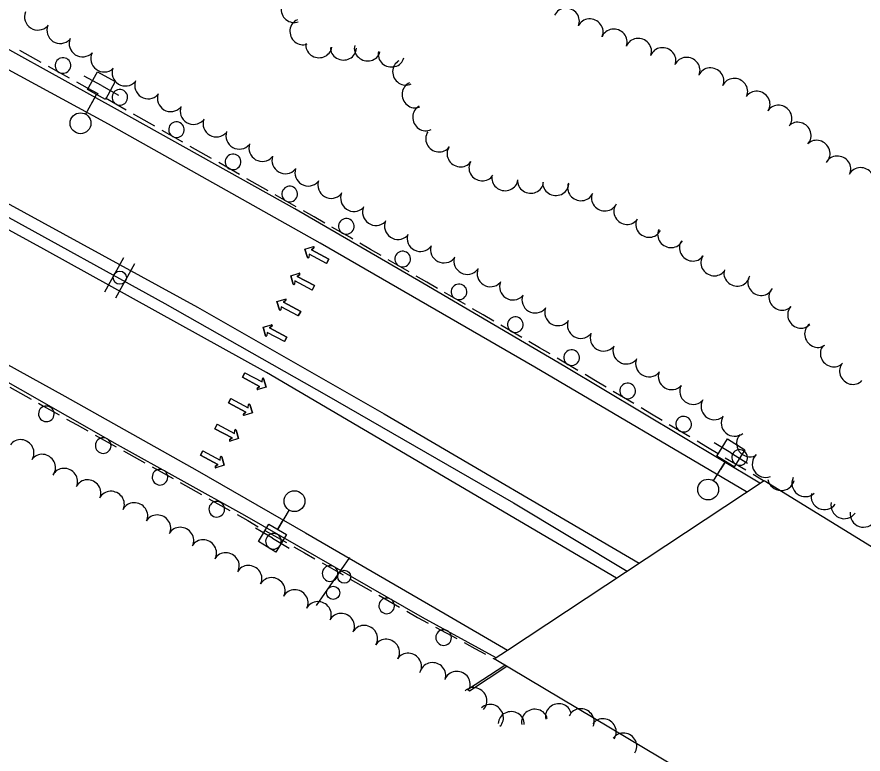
# Model space of a CAD drawing. Extents: x 1746010 to 1754829, y 655801 to 663091.
# Drawn here: x 1747109.1 to 1747433.7, y 662296.4 to 662579.1 of the extents above; entities that cross this region are included whole.
import ezdxf

# ---------------------------------------------------------------- set-up
doc = ezdxf.new("R2010")
doc.units = 0
for name, color, linetype in [('SURVEY - AERIAL SURVEY - Photo Control - Points - Elevations', 7, 'Continuous'), ('SURVEY - AERIAL SURVEY - Photo Control - Points - Locators', 7, 'Continuous'), ('SURVEY - AERIAL SURVEY - Photo Control - Points - Numbers', 7, 'Continuous'), ('SURVEY - AERIAL SURVEY - Photo Control with Text', 7, 'Continuous'), ('SURVEY - CENTERLINE - Existing Roads Curve Text', 7, 'Continuous'), ('SURVEY - CENTERLINE - Existing Roads Text', 7, 'Continuous'), ('SURVEY - DRAINAGE - Area Shapes - Points - Elevations', 7, 'Continuous')]:
    doc.layers.add(name, color=color, linetype=linetype)

msp = doc.modelspace()

# ---------------------------------------------------------------- linework, layer by layer
at = {"layer": 'SURVEY - AERIAL SURVEY - Photo Control - Points - Elevations'}
for points in [[(1747292.12, 662332.97), (1747297.32, 662336.24), (1747395.66, 662401.33), (1747546.51, 662308.57), (1747445.3, 662241.61)], [(1747445.3, 662241.61), (1747292.12, 662332.97)]]:
    msp.add_lwpolyline(points, dxfattribs=at)
at = {"layer": 'SURVEY - AERIAL SURVEY - Photo Control - Points - Locators'}
for points in [[(1747394.01, 662400.24), (1747319.28, 662445.06), (1747264.76, 662477.01), (1747215.73, 662505.47), (1747147.65, 662543.55), (1747082.54, 662579.61), (1747044.99, 662600.6)], [(1747388.98, 662396.91), (1747307.77, 662444.8), (1747225.44, 662492.37), (1747144.21, 662538.02), (1747058.68, 662584.4), (1747037.32, 662595.78)], [(1746994, 662568.54), (1747096.72, 662512.48), (1747178.37, 662467.79), (1747249.93, 662426.95), (1747347.78, 662369.64)], [(1747339.13, 662363.91), (1747204.87, 662442.72), (1747119.45, 662490.01), (1747034.49, 662536.42), (1746984.89, 662562.81)], [(1746936.42, 662532.34), (1746981.1, 662507.97), (1747031.38, 662480.31), (1747091.2, 662447.24), (1747147.52, 662415.08), (1747196.39, 662388), (1747264.59, 662348.94), (1747292.84, 662333.43)], [(1746940.58, 662534.95), (1746949.82, 662530.12), (1747003.19, 662501.28), (1747062.75, 662469.33), (1747127.42, 662433.69), (1747178.29, 662405.18), (1747219.73, 662381.3), (1747273.36, 662350.22), (1747297.32, 662336.24)]]:
    msp.add_lwpolyline(points, dxfattribs=at)
at = {"layer": 'SURVEY - AERIAL SURVEY - Photo Control - Points - Numbers'}
for points in [[(1746989.37, 662565.63), (1747042.02, 662536.8), (1747102.23, 662504.27), (1747165.85, 662469.21), (1747227.9, 662434.03), (1747299.54, 662392.74), (1747343.17, 662366.59)], [(1747114.35, 662563.97), (1747110.24, 662566.26)], [(1747118.46, 662561.69), (1747114.35, 662563.97)], [(1747129.29, 662555.67), (1747121.25, 662560.14)], [(1747136.19, 662551.83), (1747132.08, 662554.11)], [(1747140.29, 662549.55), (1747140.26, 662549.57), (1747136.19, 662551.83)], [(1747151.06, 662543.41), (1747143.07, 662547.96)], [(1747157.92, 662539.5), (1747153.84, 662541.83)], [(1747162.01, 662537.18), (1747157.92, 662539.5)], [(1747172.78, 662531.04), (1747164.79, 662535.6)], [(1747179.64, 662527.14), (1747175.55, 662529.46)], [(1747183.72, 662524.81), (1747179.64, 662527.14)], [(1747194.49, 662518.68), (1747186.5, 662523.23)], [(1747201.35, 662514.77), (1747197.27, 662517.09)], [(1747205.43, 662512.44), (1747201.35, 662514.77)], [(1747216.2, 662506.31), (1747208.21, 662510.86)], [(1747223.06, 662502.4), (1747218.98, 662504.72)], [(1747227.15, 662500.08), (1747223.06, 662502.4)], [(1747237.91, 662493.93), (1747236.74, 662494.61), (1747229.93, 662498.49)], [(1747244.74, 662489.96), (1747240.68, 662492.32)], [(1747248.8, 662487.59), (1747244.74, 662489.96)], [(1747259.51, 662481.36), (1747251.56, 662485.98)], [(1747266.33, 662477.39), (1747262.27, 662479.75)], [(1747270.4, 662475.02), (1747266.33, 662477.39)], [(1747281.11, 662468.79), (1747273.16, 662473.41)], [(1747287.93, 662464.81), (1747283.87, 662467.18)], [(1747291.99, 662462.45), (1747287.93, 662464.81)], [(1747302.71, 662456.21), (1747294.76, 662460.84)], [(1747309.53, 662452.24), (1747305.47, 662454.61)], [(1747313.59, 662449.88), (1747309.53, 662452.24)], [(1747324.26, 662443.56), (1747316.35, 662448.26)], [(1747331.04, 662439.52), (1747327, 662441.92)], [(1747335.08, 662437.12), (1747331.04, 662439.52)], [(1747106.38, 662437.17), (1747110.46, 662434.85)], [(1747110.46, 662434.85), (1747114.55, 662432.53)], [(1747345.73, 662430.79), (1747337.83, 662435.49)], [(1747117.33, 662430.95), (1747119.25, 662429.85), (1747125.35, 662426.45)], [(1747352.52, 662426.75), (1747348.48, 662429.15)], [(1747128.14, 662424.9), (1747132.25, 662422.61)], [(1747356.56, 662424.35), (1747352.52, 662426.75)], [(1747132.25, 662422.61), (1747136.35, 662420.32)], [(1747367.21, 662418.01), (1747359.31, 662422.71)], [(1747139.14, 662418.76), (1747147.17, 662414.29)], [(1747374, 662413.98), (1747369.96, 662416.38)], [(1747149.96, 662412.73), (1747154.07, 662410.44)], [(1747378.03, 662411.58), (1747374, 662413.98)], [(1747154.07, 662410.44), (1747158.17, 662408.15)], [(1747388.69, 662405.24), (1747380.78, 662409.94)], [(1747160.96, 662406.6), (1747164.45, 662404.65), (1747168.98, 662402.09)], [(1747395.47, 662401.21), (1747391.44, 662403.61)], [(1747171.76, 662400.52), (1747175.85, 662398.21)], [(1747175.85, 662398.21), (1747179.95, 662395.9)], [(1747182.73, 662394.32), (1747190.74, 662389.8)], [(1747193.52, 662388.22), (1747197.61, 662385.91)], [(1747197.61, 662385.91), (1747201.7, 662383.6)], [(1747204.49, 662382.03), (1747212.5, 662377.5)], [(1747215.28, 662375.92), (1747219.35, 662373.59)], [(1747219.35, 662373.59), (1747223.43, 662371.26)], [(1747226.21, 662369.67), (1747234.2, 662365.11)], [(1747236.97, 662363.53), (1747241.05, 662361.2)], [(1747241.05, 662361.2), (1747245.13, 662358.87)], [(1747247.91, 662357.28), (1747255.9, 662352.72)], [(1747258.67, 662351.14), (1747262.75, 662348.81)], [(1747262.75, 662348.81), (1747262.75, 662348.81), (1747266.89, 662346.57)], [(1747269.7, 662345.05), (1747277.8, 662340.69)], [(1747280.61, 662339.17), (1747284.75, 662336.93)], [(1747284.75, 662336.93), (1747288.89, 662334.7)], [(1747291.7, 662333.18), (1747292.4, 662332.81)], [(1747297.05, 662330.03), (1747282.73, 662320.55), (1747281.94, 662321.21), (1747296.24, 662330.51)]]:
    msp.add_lwpolyline(points, dxfattribs=at)
for centre, start, end in [((1747126.76, 662560.5), 354.1879, 354.1739), ((1747148.58, 662548.27), 353.601, 353.587), ((1747170.3, 662535.9), 353.601, 353.587), ((1747192.01, 662523.54), 353.601, 353.587), ((1747213.73, 662511.17), 353.601, 353.587), ((1747235.44, 662498.8), 353.601, 353.587), ((1747257.08, 662486.24), 353.0618, 353.0478), ((1747278.68, 662473.67), 353.0618, 353.0478), ((1747300.28, 662461.1), 353.0618, 353.0478), ((1747321.87, 662448.46), 352.5282, 352.5143), ((1747343.35, 662435.69), 352.5282, 352.5143), ((1747120.38, 662426.89), 167.3345, 167.3205), ((1747364.82, 662422.92), 352.5282, 352.5143), ((1747142.2, 662414.73), 167.3345, 167.3205), ((1747386.3, 662410.15), 352.5282, 352.5143), ((1747163.98, 662402.58), 166.9357, 166.9217), ((1747185.74, 662390.28), 166.9357, 166.9217), ((1747207.5, 662377.99), 166.9357, 166.9217), ((1747229.22, 662365.61), 166.7179, 166.704), ((1747250.92, 662353.22), 166.7179, 166.704), ((1747272.77, 662341.08), 167.9971, 167.9832)]:
    msp.add_arc(centre, 3, start, end, dxfattribs=at)
at = {"layer": 'SURVEY - AERIAL SURVEY - Photo Control with Text'}
for p, q in [((1747142.88, 662473.68), (1747150.09, 662486.83)), ((1747147.09, 662471.37), (1747154.3, 662484.52)), ((1747224.02, 662353.35), (1747236.82, 662371.74))]:
    msp.add_line(p, q, dxfattribs=at)
for centre, radius in [((1747148.59, 662479.1), 2.54), ((1747234.68, 662364.39), 2.5), ((1747230.4, 662358.23), 2.5)]:
    msp.add_circle(centre, radius, dxfattribs=at)
at = {"layer": 'SURVEY - CENTERLINE - Existing Roads Curve Text'}
for p, q in [((1747141.52, 662552.78), (1747134.96, 662556.42)), ((1747141.52, 662552.78), (1747148.07, 662549.14)), ((1747135.4, 662541.76), (1747139.62, 662549.37)), ((1747139.43, 662549.02), (1747137.88, 662546.22)), ((1747382.9, 662411.88), (1747376.52, 662415.82)), ((1747382.9, 662411.88), (1747389.28, 662407.93)), ((1747376.27, 662401.16), (1747380.85, 662408.56)), ((1747380.64, 662408.22), (1747378.96, 662405.5)), ((1747213.57, 662390.04), (1747209.11, 662382.57)), ((1747207.11, 662379.22), (1747200.67, 662383.06)), ((1747209.31, 662382.91), (1747210.95, 662385.66)), ((1747207.11, 662379.22), (1747213.55, 662375.38))]:
    msp.add_line(p, q, dxfattribs=at)
for points in [[(1747146.82, 662554.3), (1747143.03, 662547.47), (1747136.21, 662551.26), (1747140, 662558.08)], [(1747388.27, 662413.14), (1747384.17, 662406.51), (1747377.53, 662410.61), (1747381.64, 662417.25)], [(1747201.76, 662377.87), (1747205.76, 662384.57), (1747212.46, 662380.57), (1747208.46, 662373.87)]]:
    msp.add_lwpolyline(points, close=True, dxfattribs=at)
for centre in [(1747133.51, 662538.35), (1747374.22, 662397.84), (1747215.57, 662393.39)]:
    msp.add_circle(centre, 4, dxfattribs=at)
at = {"layer": 'SURVEY - CENTERLINE - Existing Roads Text'}
for centre, start, end in [((1747117.15, 662579.22), 158.8183, 315.6118), ((1747125.72, 662574.08), 158.8183, 315.6118), ((1747134.28, 662568.95), 158.8183, 315.6118), ((1747142.56, 662563.15), 154.5704, 311.3638), ((1747150.74, 662557.77), 160.3041, 317.0975), ((1747159.44, 662552.85), 160.3041, 317.0975), ((1747168.14, 662547.94), 160.3041, 317.0975), ((1747176.85, 662543.03), 160.3041, 317.0975), ((1747185.61, 662538.25), 161.6146, 318.408), ((1747194.42, 662533.54), 161.6146, 318.408), ((1747203.23, 662528.82), 161.6146, 318.408), ((1747212.04, 662524.11), 161.5889, 318.3823), ((1747220.84, 662519.39), 161.5889, 318.3823), ((1747229.65, 662514.67), 161.5889, 318.3823), ((1747238.38, 662509.65), 157.2047, 313.9982), ((1747246.81, 662504.28), 157.2047, 313.9982), ((1747255.24, 662498.9), 157.2047, 313.9982), ((1747263.92, 662494.28), 163.7676, 320.561), ((1747272.88, 662489.9), 163.7676, 320.561), ((1747281.83, 662485.52), 163.7676, 320.561), ((1747290.74, 662480.77), 159.1289, 315.9224), ((1747299.35, 662475.68), 159.1289, 315.9224), ((1747307.95, 662470.71), 160.5862, 317.3796), ((1747316.67, 662465.84), 160.5862, 317.3796), ((1747325.39, 662460.96), 160.5862, 317.3796), ((1747334.11, 662456.09), 160.5862, 317.3796), ((1747342.84, 662451.15), 160.186, 316.9794), ((1747351.54, 662446.22), 160.186, 316.9794), ((1747360.24, 662441.29), 160.186, 316.9794), ((1747368.45, 662435.64), 154.9952, 311.7886), ((1747376.64, 662429.75), 150.3963, 307.1897), ((1747384.38, 662423.41), 150.3963, 307.1897), ((1747390.28, 662415.53), 137.9764, 294.7698), ((1747396.27, 662407.65), 134.1681, 290.9615), ((1747411.48, 662400.24), 154.6772, 311.4706), ((1747402.22, 662402.57), 189.7625, 346.5559), ((1747418.82, 662395.26), 167.338, 324.1314), ((1747426.47, 662391.79), 167.338, 324.1314), ((1747433.78, 662388.53), 172.6406, 329.434)]:
    msp.add_arc(centre, 5.13, start, end, dxfattribs=at)
for centre, major_axis in [((1747215.14, 662581.94), (-1.87, 4.64)), ((1747319.89, 662577.74), (4.55, -2.06)), ((1747218.55, 662573.4), (-1.84, 4.65)), ((1747329, 662573.61), (4.55, -2.06)), ((1747338.21, 662569.73), (4.67, -1.78)), ((1747347.56, 662566.17), (4.67, -1.78)), ((1747224.9, 662568.19), (-4.95, 0.72)), ((1747243.5, 662566.97), (-4.85, 1.23)), ((1747356.9, 662562.6), (4.67, -1.78)), ((1747234.35, 662567.3), (-5, 0.16)), ((1747252.66, 662564.65), (-4.85, 1.23)), ((1747257.98, 662557.89), (-2.34, 4.42)), ((1747366.17, 662558.87), (4.57, -2.02)), ((1747375.3, 662554.84), (4.57, -2.02)), ((1747384.44, 662550.8), (4.57, -2.02)), ((1747261.59, 662549.2), (-1.87, 4.64)), ((1747393.06, 662545.87), (4.2, -2.71)), ((1747265.68, 662540.41), (-2.26, 4.46)), ((1747401.43, 662540.48), (4.2, -2.71)), ((1747408.89, 662533.89), (3.61, -3.46)), ((1747270.81, 662532.15), (-4.1, 2.87)), ((1747416.12, 662526.98), (3.61, -3.46)), ((1747279, 662526.42), (-4.1, 2.87)), ((1747423.99, 662521.01), (4.48, -2.23)), ((1747287.39, 662521.03), (-4.24, 2.65)), ((1747432.92, 662516.56), (4.48, -2.23)), ((1747296.29, 662517.17), (-4.97, 0.5)), ((1747306.12, 662516.18), (-4.97, 0.5)), ((1747315.79, 662515.34), (-4.98, 0.41)), ((1747325.27, 662513.39), (-4.6, 1.97)), ((1747334.45, 662509.47), (-4.6, 1.97)), ((1747342.94, 662504.31), (-4.25, 2.63)), ((1747351.39, 662499.36), (-4.53, 2.13)), ((1747359.81, 662495.41), (-4.53, 2.13)), ((1747368.1, 662490.28), (-4.12, 2.83)), ((1747376.33, 662484.62), (-4.12, 2.83)), ((1747385.24, 662480.62), (-4.78, 1.47)), ((1747394.32, 662477.1), (-4.26, 2.61)), ((1747402.38, 662471.48), (-3.62, 3.45)), ((1747409.6, 662464.6), (-3.62, 3.45)), ((1747416.04, 662457.27), (-2.96, 4.03)), ((1747422.13, 662449.74), (-3.69, 3.37)), ((1747429.51, 662443.01), (-3.69, 3.37)), ((1747110.75, 662412.19), (4.14, -2.81)), ((1747119.01, 662406.57), (4.14, -2.81)), ((1747127.43, 662401.21), (4.49, -2.2)), ((1747136.4, 662396.82), (4.49, -2.2)), ((1747145.38, 662392.43), (4.49, -2.2)), ((1747154.35, 662388.03), (4.49, -2.2)), ((1747163.17, 662383.33), (4.41, -2.37)), ((1747171.98, 662378.6), (4.41, -2.37)), ((1747180.74, 662373.79), (4.35, -2.47)), ((1747189.44, 662368.85), (4.35, -2.47)), ((1747198.15, 662363.94), (4.43, -2.32)), ((1747207.01, 662359.3), (4.43, -2.32)), ((1747215.86, 662354.67), (4.43, -2.32)), ((1747224.75, 662350.09), (4.46, -2.26)), ((1747233.67, 662345.58), (4.46, -2.26)), ((1747242.53, 662340.96), (4.23, -2.67)), ((1747250.96, 662335.64), (4.23, -2.67)), ((1747259.39, 662330.32), (4.23, -2.67)), ((1747268.64, 662326.72), (4.71, -1.69)), ((1747278.01, 662323.36), (4.71, -1.69)), ((1747284.5, 662317.03), (3.52, -3.56)), ((1747290.87, 662310.59), (3.52, -3.56)), ((1747316.79, 662310.94), (4.88, 1.11)), ((1747325.55, 662309.04), (4.58, -2)), ((1747298.71, 662307.95), (5, -0.17)), ((1747307.65, 662308.86), (4.88, 1.11)), ((1747334.09, 662305.14), (4.1, -2.86)), ((1747341.96, 662299.66), (4.1, -2.86))]:
    msp.add_ellipse(centre, major_axis=major_axis, ratio=0.940188, start_param=0, end_param=3.141593, dxfattribs=at)
at = {"layer": 'SURVEY - DRAINAGE - Area Shapes - Points - Elevations'}
for p, q in [((1747219.59, 662490.04), (1747222.82, 662491.02)), ((1747219.59, 662490.04), (1747222.82, 662491.02)), ((1747220.57, 662486.81), (1747219.59, 662490.04)), ((1747219.59, 662490.04), (1747220.57, 662486.81)), ((1747223.05, 662490.59), (1747222.1, 662489.81)), ((1747222.1, 662489.81), (1747223.05, 662490.59)), ((1747222.1, 662489.81), (1747228.73, 662486.26)), ((1747228.73, 662486.26), (1747222.1, 662489.81)), ((1747221.17, 662488.08), (1747221.05, 662486.86)), ((1747221.17, 662488.08), (1747221.05, 662486.86)), ((1747227.8, 662484.53), (1747221.17, 662488.08)), ((1747227.8, 662484.53), (1747221.17, 662488.08)), ((1747228.73, 662486.26), (1747227.8, 662484.53)), ((1747227.8, 662484.53), (1747228.73, 662486.26)), ((1747214.12, 662479.83), (1747217.35, 662480.81)), ((1747214.12, 662479.83), (1747217.35, 662480.81)), ((1747217.58, 662480.38), (1747216.62, 662479.6)), ((1747216.62, 662479.6), (1747217.58, 662480.38)), ((1747215.09, 662476.6), (1747214.12, 662479.83)), ((1747214.12, 662479.83), (1747215.09, 662476.6)), ((1747215.7, 662477.87), (1747215.57, 662476.65)), ((1747215.7, 662477.87), (1747215.57, 662476.65)), ((1747222.32, 662474.32), (1747215.7, 662477.87)), ((1747222.32, 662474.32), (1747215.7, 662477.87)), ((1747216.62, 662479.6), (1747223.26, 662476.05)), ((1747223.26, 662476.05), (1747216.62, 662479.6)), ((1747223.26, 662476.05), (1747222.32, 662474.32)), ((1747222.32, 662474.32), (1747223.26, 662476.05)), ((1747208.82, 662469.96), (1747212.05, 662470.93)), ((1747208.82, 662469.96), (1747212.05, 662470.93)), ((1747212.28, 662470.51), (1747211.33, 662469.73)), ((1747211.33, 662469.73), (1747212.28, 662470.51)), ((1747209.8, 662466.72), (1747208.82, 662469.96)), ((1747208.82, 662469.96), (1747209.8, 662466.72)), ((1747210.4, 662467.99), (1747210.28, 662466.77)), ((1747210.4, 662467.99), (1747210.28, 662466.77)), ((1747217.03, 662464.44), (1747210.4, 662467.99)), ((1747217.03, 662464.44), (1747210.4, 662467.99)), ((1747211.33, 662469.73), (1747217.96, 662466.18)), ((1747217.96, 662466.18), (1747211.33, 662469.73)), ((1747217.96, 662466.18), (1747217.03, 662464.44)), ((1747217.03, 662464.44), (1747217.96, 662466.18)), ((1747203.53, 662460.08), (1747206.76, 662461.06)), ((1747203.53, 662460.08), (1747206.76, 662461.06)), ((1747206.99, 662460.63), (1747206.03, 662459.86)), ((1747206.03, 662459.86), (1747206.99, 662460.63)), ((1747204.5, 662456.85), (1747203.53, 662460.08)), ((1747203.53, 662460.08), (1747204.5, 662456.85)), ((1747205.1, 662458.12), (1747204.98, 662456.9)), ((1747205.1, 662458.12), (1747204.98, 662456.9)), ((1747211.73, 662454.57), (1747205.1, 662458.12)), ((1747211.73, 662454.57), (1747205.1, 662458.12)), ((1747206.03, 662459.86), (1747212.66, 662456.3)), ((1747212.66, 662456.3), (1747206.03, 662459.86)), ((1747212.66, 662456.3), (1747211.73, 662454.57)), ((1747211.73, 662454.57), (1747212.66, 662456.3)), ((1747195.58, 662440.94), (1747196.51, 662442.67)), ((1747196.51, 662442.67), (1747195.58, 662440.94)), ((1747196.51, 662442.67), (1747203.14, 662439.12)), ((1747196.51, 662442.67), (1747203.14, 662439.12)), ((1747202.21, 662437.38), (1747195.58, 662440.94)), ((1747195.58, 662440.94), (1747202.21, 662437.38)), ((1747203.14, 662439.12), (1747203.26, 662440.34)), ((1747203.14, 662439.12), (1747203.26, 662440.34)), ((1747203.74, 662440.39), (1747204.71, 662437.15)), ((1747204.71, 662437.15), (1747203.74, 662440.39)), ((1747201.25, 662436.6), (1747202.21, 662437.38)), ((1747202.21, 662437.38), (1747201.25, 662436.6)), ((1747204.71, 662437.15), (1747201.48, 662436.18)), ((1747204.71, 662437.15), (1747201.48, 662436.18)), ((1747190.28, 662431.06), (1747191.21, 662432.8)), ((1747191.21, 662432.8), (1747190.28, 662431.06)), ((1747191.21, 662432.8), (1747197.84, 662429.24)), ((1747191.21, 662432.8), (1747197.84, 662429.24)), ((1747196.91, 662427.51), (1747190.28, 662431.06)), ((1747190.28, 662431.06), (1747196.91, 662427.51)), ((1747197.84, 662429.24), (1747197.96, 662430.47)), ((1747197.84, 662429.24), (1747197.96, 662430.47)), ((1747198.44, 662430.51), (1747199.42, 662427.28)), ((1747199.42, 662427.28), (1747198.44, 662430.51)), ((1747195.96, 662426.73), (1747196.91, 662427.51)), ((1747196.91, 662427.51), (1747195.96, 662426.73)), ((1747199.42, 662427.28), (1747196.19, 662426.3)), ((1747199.42, 662427.28), (1747196.19, 662426.3)), ((1747184.99, 662421.19), (1747185.92, 662422.92)), ((1747185.92, 662422.92), (1747184.99, 662421.19)), ((1747185.92, 662422.92), (1747192.54, 662419.37)), ((1747185.92, 662422.92), (1747192.54, 662419.37)), ((1747191.61, 662417.63), (1747184.99, 662421.19)), ((1747184.99, 662421.19), (1747191.61, 662417.63)), ((1747192.54, 662419.37), (1747192.67, 662420.59)), ((1747192.54, 662419.37), (1747192.67, 662420.59)), ((1747193.15, 662420.64), (1747194.12, 662417.41)), ((1747194.12, 662417.41), (1747193.15, 662420.64)), ((1747190.66, 662416.85), (1747191.61, 662417.63)), ((1747191.61, 662417.63), (1747190.66, 662416.85)), ((1747194.12, 662417.41), (1747190.89, 662416.43)), ((1747194.12, 662417.41), (1747190.89, 662416.43)), ((1747179.51, 662410.98), (1747180.44, 662412.71)), ((1747180.44, 662412.71), (1747179.51, 662410.98)), ((1747180.44, 662412.71), (1747187.07, 662409.16)), ((1747180.44, 662412.71), (1747187.07, 662409.16)), ((1747186.14, 662407.42), (1747179.51, 662410.98)), ((1747179.51, 662410.98), (1747186.14, 662407.42)), ((1747187.07, 662409.16), (1747187.19, 662410.38)), ((1747187.07, 662409.16), (1747187.19, 662410.38)), ((1747187.67, 662410.43), (1747188.65, 662407.2)), ((1747188.65, 662407.2), (1747187.67, 662410.43)), ((1747185.19, 662406.65), (1747186.14, 662407.42)), ((1747186.14, 662407.42), (1747185.19, 662406.65)), ((1747188.65, 662407.2), (1747185.42, 662406.22)), ((1747188.65, 662407.2), (1747185.42, 662406.22))]:
    msp.add_line(p, q, dxfattribs=at)
for centre, start, end in [((1747222.9, 662490.78), 309.3497, 106.798), ((1747222.9, 662490.78), 309.3497, 106.798), ((1747220.8, 662486.88), 196.798, 354.2911), ((1747220.8, 662486.88), 196.798, 354.2911), ((1747217.42, 662480.57), 309.3497, 106.798), ((1747217.42, 662480.57), 309.3497, 106.798), ((1747215.33, 662476.67), 196.798, 354.2911), ((1747215.33, 662476.67), 196.798, 354.2911), ((1747212.13, 662470.7), 309.3497, 106.798), ((1747212.13, 662470.7), 309.3497, 106.798), ((1747210.03, 662466.8), 196.798, 354.2911), ((1747210.03, 662466.8), 196.798, 354.2911), ((1747206.83, 662460.82), 309.3497, 106.798), ((1747206.83, 662460.82), 309.3497, 106.798), ((1747204.74, 662456.92), 196.798, 354.2911), ((1747204.74, 662456.92), 196.798, 354.2911), ((1747203.5, 662440.32), 16.798, 174.2911), ((1747203.5, 662440.32), 16.798, 174.2911), ((1747201.41, 662436.41), 129.3497, 286.798), ((1747201.41, 662436.41), 129.3497, 286.798), ((1747198.21, 662430.44), 16.798, 174.2911), ((1747198.21, 662430.44), 16.798, 174.2911), ((1747196.11, 662426.54), 129.3497, 286.798), ((1747196.11, 662426.54), 129.3497, 286.798), ((1747192.91, 662420.57), 16.798, 174.2911), ((1747192.91, 662420.57), 16.798, 174.2911), ((1747190.82, 662416.66), 129.3497, 286.798), ((1747190.82, 662416.66), 129.3497, 286.798), ((1747187.44, 662410.36), 16.798, 174.2911), ((1747187.44, 662410.36), 16.798, 174.2911), ((1747185.34, 662406.45), 129.3497, 286.798), ((1747185.34, 662406.45), 129.3497, 286.798)]:
    msp.add_arc(centre, 0.246, start, end, dxfattribs=at)

doc.saveas('drawing.dxf')
